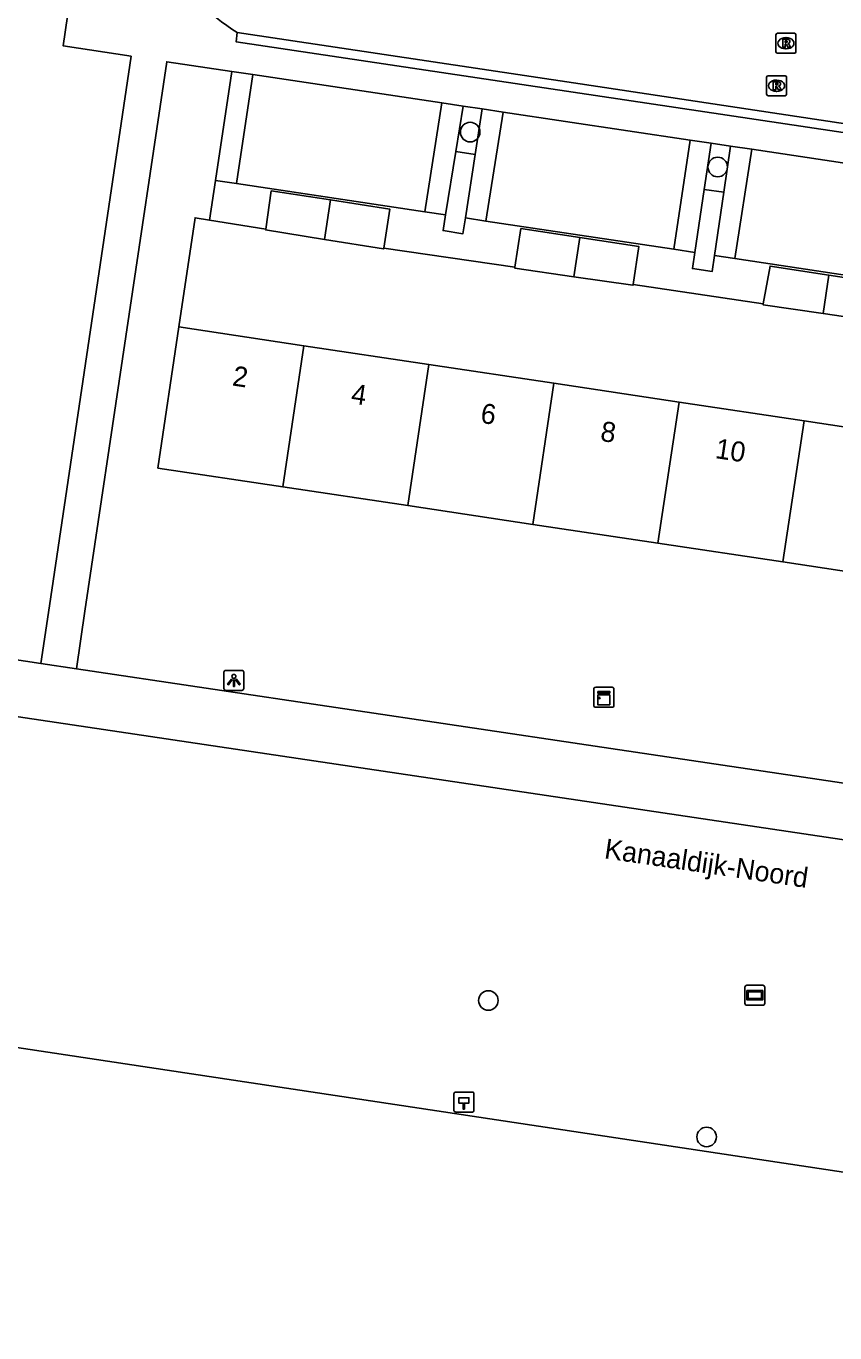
# Model space of a CAD drawing. Extents: x 164150 to 165261, y 382513 to 383432.
# Drawn here: x 164232.2 to 164272.7, y 382692.5 to 382757.9 of the extents above; entities that cross this region are included whole.
import ezdxf

# ---------------------------------------------------------------- set-up
doc = ezdxf.new("R2010")
doc.units = 0
for name, color, linetype in [('IMGEO_Boom', 7, 'Continuous'), ('IMGEO_Fietspad_open', 7, 'Continuous'), ('IMGEO_Groenvoorziening', 7, 'Continuous'), ('IMGEO_Hectometerpaal', 7, 'Continuous'), ('IMGEO_Kast', 7, 'Continuous'), ('IMGEO_Lichtpunt', 7, 'Continuous'), ('IMGEO_Openbare_ruimte_label', 7, 'Continuous'), ('IMGEO_Pand', 7, 'Continuous'), ('IMGEO_Pand_nummerreeks', 7, 'Continuous'), ('IMGEO_Rijbaan_lokaal_open', 7, 'Continuous'), ('IMGEO_Rioolput', 7, 'Continuous'), ('IMGEO_Verklikker', 7, 'Continuous'), ('IMGEO_Voetpad_gesloten', 7, 'Continuous'), ('IMGEO_Voetpad_open', 7, 'Continuous'), ('IMGEO_Waterloop', 7, 'Continuous')]:
    doc.layers.add(name, color=color, linetype=linetype)

msp = doc.modelspace()

# ---------------------------------------------------------------- linework, layer by layer
at = {"layer": 'IMGEO_Boom'}
for centre in [(164254.425, 382752.572), (164266.805, 382750.826), (164255.337, 382709.16), (164266.249, 382702.338)]:
    msp.add_circle(centre, 0.489, dxfattribs=at)
at = {"layer": 'IMGEO_Fietspad_open'}
for points in [[(164228.332, 382726.7), (164232.957, 382726.01)], [(164232.957, 382726.01), (164234.737, 382725.745)], [(164234.737, 382725.745), (164260.676, 382721.879), (164307.052, 382714.968), (164332.292, 382711.186), (164340.005, 382710.03), (164370.945, 382705.394)], [(164370.532, 382702.671), (164306.471, 382712.221), (164227.905, 382723.931)]]:
    msp.add_lwpolyline(points, dxfattribs=at)
at = {"layer": 'IMGEO_Groenvoorziening'}
msp.add_lwpolyline([(164239.858, 382742.834), (164240.668, 382748.288), (164241.398, 382748.17)], dxfattribs=at)
at = {"layer": 'IMGEO_Hectometerpaal'}
for p, q in [((164253.617, 382704.498), (164253.617, 382703.657)), ((164253.617, 382704.498), (164253.617, 382703.657)), ((164254.533, 382704.582), (164253.692, 382704.582)), ((164254.533, 382704.582), (164253.692, 382704.582)), ((164254.617, 382703.666), (164254.617, 382704.507)), ((164254.617, 382703.666), (164254.617, 382704.507)), ((164253.701, 382703.582), (164254.542, 382703.582)), ((164253.701, 382703.582), (164254.542, 382703.582))]:
    msp.add_line(p, q, dxfattribs=at)
msp.add_lwpolyline([(164254.142, 382703.726), (164254.082, 382703.726), (164254.082, 382704.031), (164253.862, 382704.031), (164253.862, 382704.3), (164254.362, 382704.3), (164254.362, 382704.031), (164254.142, 382704.031), (164254.142, 382703.726)], dxfattribs=at)
for centre, start, end in [((164253.695, 382704.504), 92.4484, 184.28452), ((164253.695, 382704.504), 92.4484, 184.28452), ((164254.539, 382704.504), 2.4484, 94.28452), ((164254.539, 382704.504), 2.4484, 94.28452), ((164253.695, 382703.66), 182.4484, 274.28452), ((164253.695, 382703.66), 182.4484, 274.28452), ((164254.539, 382703.66), 272.4484, 4.28452), ((164254.539, 382703.66), 272.4484, 4.28452)]:
    msp.add_arc(centre, 0.0779, start, end, dxfattribs=at)
at = {"layer": 'IMGEO_Kast'}
for p, q in [((164260.61, 382723.893), (164260.61, 382724.734)), ((164260.61, 382724.734), (164260.61, 382723.893)), ((164260.685, 382724.818), (164261.526, 382724.818)), ((164261.526, 382724.818), (164260.685, 382724.818)), ((164261.61, 382724.743), (164261.61, 382723.902)), ((164261.61, 382723.902), (164261.61, 382724.743)), ((164261.535, 382723.818), (164260.694, 382723.818)), ((164260.694, 382723.818), (164261.535, 382723.818))]:
    msp.add_line(p, q, dxfattribs=at)
for points in [[(164260.805, 382724.608), (164261.405, 382724.608), (164261.405, 382724.523), (164260.805, 382724.523), (164260.805, 382724.608)], [(164260.805, 382724.433), (164261.405, 382724.433), (164261.405, 382723.944), (164260.805, 382723.944), (164260.805, 382724.433)]]:
    msp.add_lwpolyline(points, dxfattribs=at)
msp.add_circle((164260.889, 382724.282), 0.0377, dxfattribs=at)
for centre, start, end in [((164260.688, 382724.74), 92.4484, 184.28452), ((164260.688, 382724.74), 92.4484, 184.28452), ((164261.532, 382724.74), 2.4484, 94.28452), ((164261.532, 382724.74), 2.4484, 94.28452), ((164260.688, 382723.896), 182.4484, 274.28452), ((164260.688, 382723.896), 182.4484, 274.28452), ((164261.532, 382723.896), 272.4484, 4.28452), ((164261.532, 382723.896), 272.4484, 4.28452)]:
    msp.add_arc(centre, 0.0779, start, end, dxfattribs=at)
at = {"layer": 'IMGEO_Lichtpunt'}
for p, q in [((164242.11, 382725.565), (164242.11, 382724.758)), ((164242.11, 382725.565), (164242.11, 382724.758)), ((164243.012, 382725.66), (164242.204, 382725.66)), ((164243.012, 382725.66), (164242.204, 382725.66)), ((164243.106, 382724.758), (164243.106, 382725.565)), ((164243.106, 382724.758), (164243.106, 382725.565)), ((164242.204, 382724.664), (164243.012, 382724.664)), ((164242.204, 382724.664), (164243.012, 382724.664))]:
    msp.add_line(p, q, dxfattribs=at)
for points in [[(164242.484, 382725.229), (164242.523, 382725.201), (164242.335, 382724.939), (164242.297, 382724.966), (164242.484, 382725.229)], [(164242.586, 382725.181), (164242.633, 382725.181), (164242.633, 382724.859), (164242.586, 382724.859), (164242.586, 382725.181)], [(164242.696, 382725.201), (164242.734, 382725.228), (164242.921, 382724.966), (164242.882, 382724.938), (164242.696, 382725.201)]]:
    msp.add_lwpolyline(points, dxfattribs=at)
msp.add_circle((164242.609, 382725.363), 0.0994, dxfattribs=at)
for centre, start, end in [((164242.204, 382725.565), 90, 180), ((164242.204, 382725.565), 90, 180), ((164243.012, 382725.565), 0, 90), ((164243.012, 382725.565), 0, 90), ((164242.204, 382724.758), 180, 270), ((164242.204, 382724.758), 180, 270), ((164243.012, 382724.758), 270, 0), ((164243.012, 382724.758), 270, 360)]:
    msp.add_arc(centre, 0.0946, start, end, dxfattribs=at)
at = {"layer": 'IMGEO_Pand'}
for points in [[(164244.204, 382747.719), (164244.48, 382749.632), (164247.443, 382749.179)], [(164247.141, 382747.205), (164247.443, 382749.179)], [(164247.443, 382749.179), (164250.406, 382748.726), (164250.106, 382746.769)], [(164244.204, 382747.719), (164244.198, 382747.679), (164247.141, 382747.205)], [(164256.663, 382745.816), (164256.964, 382747.75), (164259.911, 382747.305)], [(164247.141, 382747.205), (164250.1, 382746.729), (164250.106, 382746.769)], [(164259.911, 382747.305), (164259.614, 382745.344)], [(164259.911, 382747.305), (164262.857, 382746.859), (164262.572, 382744.953)], [(164256.663, 382745.816), (164256.657, 382745.776), (164259.614, 382745.344)], [(164269.084, 382743.981), (164269.423, 382745.877), (164272.369, 382745.422)], [(164259.614, 382745.344), (164262.566, 382744.913), (164262.572, 382744.953)], [(164272.369, 382745.422), (164272.072, 382743.502)], [(164272.369, 382745.422), (164275.314, 382744.967), (164275.021, 382743.11)], [(164269.084, 382743.981), (164269.077, 382743.942), (164272.072, 382743.502)], [(164272.072, 382743.502), (164275.015, 382743.07), (164275.021, 382743.11)], [(164245.05, 382734.839), (164238.81, 382735.776), (164239.858, 382742.834)], [(164246.111, 382741.894), (164239.858, 382742.834)], [(164246.111, 382741.894), (164245.05, 382734.839)], [(164252.364, 382740.954), (164246.111, 382741.894)], [(164251.303, 382733.9), (164252.364, 382740.954)], [(164258.616, 382740.014), (164252.364, 382740.954)], [(164257.556, 382732.961), (164258.616, 382740.014)], [(164264.869, 382739.074), (164258.616, 382740.014)], [(164264.869, 382739.074), (164263.809, 382732.022)], [(164271.122, 382738.134), (164264.869, 382739.074)], [(164271.122, 382738.134), (164270.062, 382731.083)], [(164277.375, 382737.194), (164271.122, 382738.134)], [(164251.303, 382733.9), (164245.05, 382734.839)], [(164257.556, 382732.961), (164251.303, 382733.9)], [(164263.809, 382732.022), (164257.556, 382732.961)], [(164270.062, 382731.083), (164263.809, 382732.022)], [(164276.315, 382730.144), (164270.062, 382731.083)]]:
    msp.add_lwpolyline(points, dxfattribs=at)
at = {"layer": 'IMGEO_Rijbaan_lokaal_open'}
msp.add_lwpolyline([(164242.78, 382757.551), (164259.593, 382755.029), (164273.196, 382752.988), (164293.337, 382749.967)], dxfattribs=at)
msp.add_arc((164247.844, 382765.814), 9.691, 179.56293, 238.49725, dxfattribs=at)
at = {"layer": 'IMGEO_Rioolput'}
for p, q in [((164269.717, 382756.587), (164269.717, 382757.439)), ((164269.792, 382757.513), (164270.644, 382757.513)), ((164270.205, 382757.293), (164270.23, 382757.293)), ((164270.718, 382757.439), (164270.718, 382756.587)), ((164270.228, 382756.733), (164270.203, 382756.733)), ((164270.644, 382756.513), (164269.792, 382756.513)), ((164269.248, 382754.463), (164269.248, 382755.315)), ((164269.323, 382755.389), (164270.175, 382755.389)), ((164270.249, 382755.315), (164270.249, 382754.463)), ((164269.736, 382755.169), (164269.761, 382755.169)), ((164270.175, 382754.389), (164269.323, 382754.389)), ((164269.759, 382754.609), (164269.734, 382754.609))]:
    msp.add_line(p, q, dxfattribs=at)
for points in [[(164269.717, 382756.587), (164269.717, 382757.439)], [(164269.792, 382757.513), (164270.644, 382757.513)], [(164270.718, 382757.439), (164270.718, 382756.587)], [(164270.306, 382757.211), (164270.054, 382757.213), (164270.054, 382756.813)], [(164270.054, 382756.813), (164270.178, 382756.813), (164270.178, 382756.975), (164270.189, 382756.975)], [(164270.232, 382757.132), (164270.178, 382757.132), (164270.178, 382757.051)], [(164270.178, 382757.051), (164270.23, 382757.051)], [(164270.236, 382756.946), (164270.307, 382756.813), (164270.447, 382756.813), (164270.382, 382756.939)], [(164270.644, 382756.513), (164269.792, 382756.513)], [(164269.248, 382754.463), (164269.248, 382755.315)], [(164269.323, 382755.389), (164270.175, 382755.389)], [(164270.249, 382755.315), (164270.249, 382754.463)], [(164269.837, 382755.087), (164269.585, 382755.089), (164269.585, 382754.689)], [(164269.585, 382754.689), (164269.709, 382754.689), (164269.709, 382754.851), (164269.72, 382754.851)], [(164269.763, 382755.008), (164269.709, 382755.008), (164269.709, 382754.927)], [(164269.709, 382754.927), (164269.761, 382754.927)], [(164269.767, 382754.822), (164269.838, 382754.689), (164269.978, 382754.689), (164269.913, 382754.815)], [(164270.175, 382754.389), (164269.323, 382754.389)]]:
    msp.add_lwpolyline(points, dxfattribs=at)
for centre, radius, start, end in [((164269.794, 382757.437), 0.0765, 91.55205, 178.44795), ((164269.794, 382757.437), 0.0765, 91.55205, 178.44795), ((164270.642, 382757.437), 0.0765, 1.55205, 88.44795), ((164270.642, 382757.437), 0.0765, 1.55205, 88.44795), ((164270.188, 382756.922), 0.0533, 26.02933, 88.69889), ((164270.214, 382757.24), 0.19, 274.7715, 282.96867), ((164270.238, 382757.036), 0.0964, 77.00612, 93.18647), ((164270.252, 382757.093), 0.0378, 276.66336, 79.67722), ((164270.305, 382757.101), 0.109, 350.36119, 89.41601), ((164270.303, 382757.101), 0.112, 277.58423, 350.98172), ((164270.287, 382756.886), 0.108, 29.51342, 73.79051), ((164269.794, 382756.589), 0.0765, 181.55205, 268.44795), ((164269.794, 382756.589), 0.0765, 181.55205, 268.44795), ((164270.642, 382756.589), 0.0765, 271.55205, 358.44795), ((164270.642, 382756.589), 0.0765, 271.55205, 358.44795), ((164269.325, 382755.313), 0.0765, 91.55205, 178.44795), ((164269.325, 382755.313), 0.0765, 91.55205, 178.44795), ((164270.173, 382755.313), 0.0765, 1.55205, 88.44795), ((164270.173, 382755.313), 0.0765, 1.55205, 88.44795), ((164269.719, 382754.798), 0.0533, 26.02933, 88.69889), ((164269.745, 382755.116), 0.19, 274.7715, 282.96867), ((164269.769, 382754.912), 0.0964, 77.00612, 93.18647), ((164269.783, 382754.969), 0.0378, 276.66336, 79.67722), ((164269.836, 382754.977), 0.109, 350.36119, 89.41601), ((164269.834, 382754.977), 0.112, 277.58423, 350.98172), ((164269.818, 382754.762), 0.108, 29.51342, 73.79051), ((164269.325, 382754.465), 0.0765, 181.55205, 268.44795), ((164269.325, 382754.465), 0.0765, 181.55205, 268.44795), ((164270.173, 382754.465), 0.0765, 271.55205, 358.44795), ((164270.173, 382754.465), 0.0765, 271.55205, 358.44795)]:
    msp.add_arc(centre, radius, start, end, dxfattribs=at)
for centre, major_axis, ratio, start_param, end_param in [((164270.204, 382757.013), (-0.387, 0.002), 0.722429, 4.712389, 7.853982), ((164270.229, 382757.013), (-0.39, 0.002), 0.717154, 1.570796, 4.712389), ((164269.735, 382754.889), (-0.387, 0.002), 0.722429, 4.712389, 7.853982), ((164269.76, 382754.889), (-0.39, 0.002), 0.717154, 1.570796, 4.712389)]:
    msp.add_ellipse(centre, major_axis=major_axis, ratio=ratio, start_param=start_param, end_param=end_param, dxfattribs=at)
at = {"layer": 'IMGEO_Verklikker'}
for p, q in [((164268.166, 382709.02), (164268.166, 382709.82)), ((164268.166, 382709.82), (164268.166, 382709.02)), ((164268.266, 382709.92), (164269.056, 382709.92)), ((164269.056, 382709.92), (164268.266, 382709.92)), ((164269.156, 382709.82), (164269.156, 382709.02)), ((164269.156, 382709.02), (164269.156, 382709.82)), ((164269.056, 382708.92), (164268.266, 382708.92)), ((164268.266, 382708.92), (164269.056, 382708.92))]:
    msp.add_line(p, q, dxfattribs=at)
for points in [[(164268.267, 382709.652), (164269.055, 382709.652), (164269.055, 382709.188), (164268.267, 382709.188), (164268.267, 382709.652)], [(164268.332, 382709.587), (164268.332, 382709.253), (164268.99, 382709.253), (164268.99, 382709.587), (164268.332, 382709.587)]]:
    msp.add_lwpolyline(points, dxfattribs=at)
for centre, start, end in [((164268.266, 382709.82), 90, 180), ((164268.266, 382709.82), 90, 180), ((164269.056, 382709.82), 0, 90), ((164269.056, 382709.82), 360, 90), ((164268.266, 382709.02), 180, 270), ((164268.266, 382709.02), 180, 270), ((164269.056, 382709.02), 270, 0), ((164269.056, 382709.02), 270, 0)]:
    msp.add_arc(centre, 0.1, start, end, dxfattribs=at)
at = {"layer": 'IMGEO_Voetpad_gesloten'}
msp.add_lwpolyline([(164293.337, 382749.967), (164293.276, 382749.527), (164242.72, 382757.09), (164242.78, 382757.551)], dxfattribs=at)
at = {"layer": 'IMGEO_Voetpad_open'}
for points in [[(164235.335, 382765.588), (164234.075, 382756.882), (164237.466, 382756.366), (164233.384, 382728.883), (164232.957, 382726.01)], [(164234.737, 382725.745), (164235.164, 382728.614), (164239.251, 382756.091), (164242.515, 382755.603)], [(164241.697, 382750.159), (164242.515, 382755.603)], [(164242.515, 382755.603), (164243.563, 382755.446)], [(164243.563, 382755.446), (164242.735, 382750.003)], [(164243.563, 382755.446), (164253.003, 382754.034)], [(164253.003, 382754.034), (164252.162, 382748.586)], [(164253.003, 382754.034), (164254.072, 382753.874)], [(164254.072, 382753.874), (164253.707, 382751.599)], [(164254.072, 382753.874), (164255.022, 382753.732)], [(164254.671, 382751.448), (164255.022, 382753.732)], [(164255.022, 382753.732), (164256.073, 382753.575)], [(164256.073, 382753.575), (164255.214, 382748.127)], [(164256.073, 382753.575), (164265.426, 382752.176)], [(164264.617, 382746.714), (164265.426, 382752.176)], [(164265.426, 382752.176), (164266.472, 382752.02)], [(164266.472, 382752.02), (164266.129, 382749.706)], [(164266.472, 382752.02), (164267.439, 382751.875)], [(164253.198, 382748.43), (164253.707, 382751.599)], [(164253.707, 382751.599), (164254.671, 382751.448)], [(164254.671, 382751.448), (164254.185, 382748.282)], [(164267.106, 382749.566), (164267.439, 382751.875)], [(164267.439, 382751.875), (164268.505, 382751.716)], [(164267.657, 382746.256), (164268.505, 382751.716)], [(164268.505, 382751.716), (164277.908, 382750.31)], [(164241.398, 382748.17), (164241.697, 382750.159)], [(164242.735, 382750.003), (164241.697, 382750.159)], [(164252.162, 382748.586), (164242.735, 382750.003)], [(164265.662, 382746.556), (164266.129, 382749.706)], [(164266.129, 382749.706), (164267.106, 382749.566)], [(164267.106, 382749.566), (164266.65, 382746.408)], [(164241.398, 382748.17), (164244.204, 382747.719)], [(164253.198, 382748.43), (164252.162, 382748.586)], [(164254.185, 382748.282), (164254.063, 382747.493), (164253.073, 382747.647), (164253.198, 382748.43)], [(164255.214, 382748.127), (164254.185, 382748.282)], [(164264.617, 382746.714), (164255.214, 382748.127)], [(164250.106, 382746.769), (164256.663, 382745.816)], [(164265.662, 382746.556), (164264.617, 382746.714)], [(164266.65, 382746.408), (164266.535, 382745.609), (164265.543, 382745.749), (164265.662, 382746.556)], [(164267.657, 382746.256), (164266.65, 382746.408)], [(164277.05, 382744.844), (164267.657, 382746.256)], [(164262.572, 382744.953), (164269.084, 382743.981)]]:
    msp.add_lwpolyline(points, dxfattribs=at)
at = {"layer": 'IMGEO_Waterloop'}
msp.add_lwpolyline([(164326.419, 382692.543), (164287.46, 382698.415), (164149.515, 382719.205)], dxfattribs=at)

# ---------------------------------------------------------------- texts
at = {"layer": 'IMGEO_Openbare_ruimte_label'}
msp.add_text('Kanaaldijk-Noord', height=1, rotation=351.65913, dxfattribs=at).set_placement((164261.096, 382716.273))
at = {"layer": 'IMGEO_Pand_nummerreeks'}
for s, p in [('2', (164242.496, 382739.909)), ('4', (164248.429, 382739.017)), ('6', (164254.903, 382738.044)), ('8', (164260.897, 382737.143)), ('10', (164266.641, 382736.279))]:
    msp.add_text(s, height=1, rotation=351.45147, dxfattribs=at).set_placement(p)

doc.saveas('drawing.dxf')
